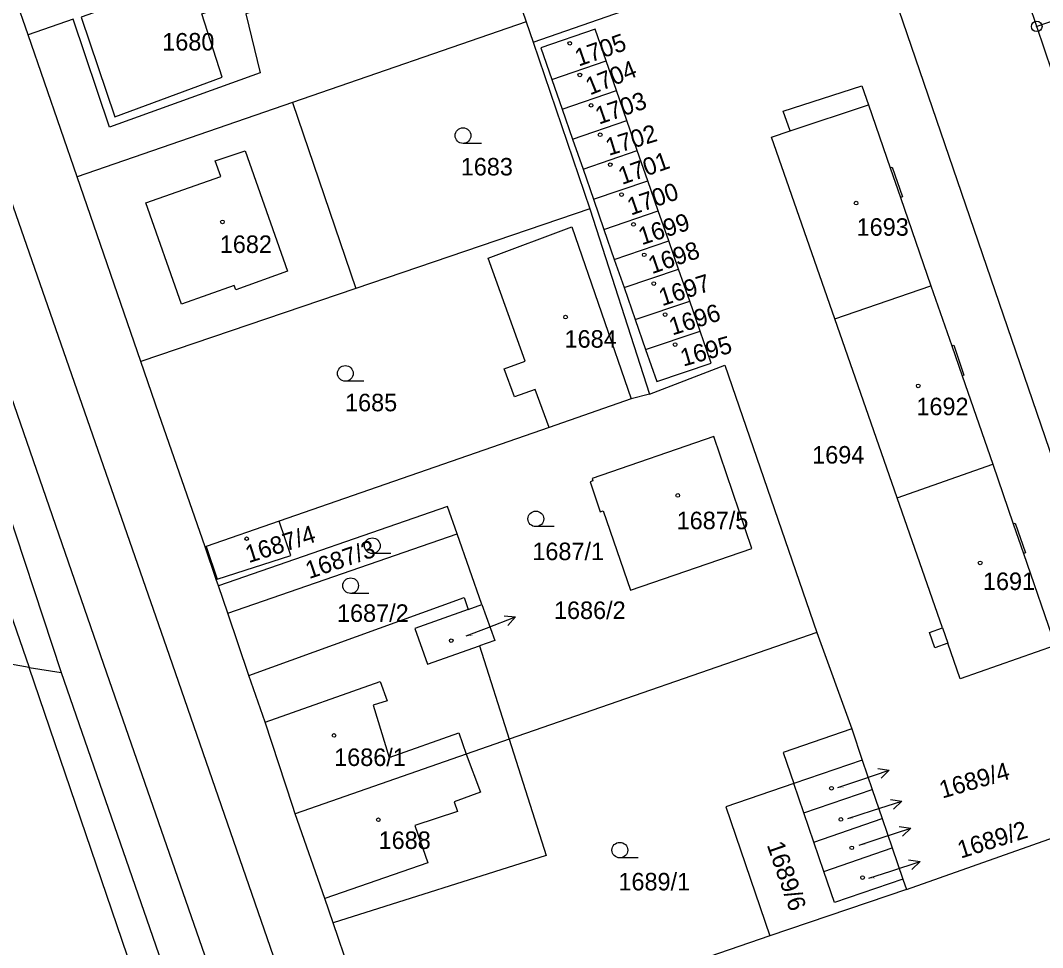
# Model space of a CAD drawing. Extents: x -737240 to -735272, y -1119606 to -1117878.
# Drawn here: x -735778.7 to -735679.6, y -1118686.4 to -1118596.4 of the extents above; entities that cross this region are included whole.
import ezdxf

# ---------------------------------------------------------------- set-up
doc = ezdxf.new("R2010")
doc.units = 0
for name, color, linetype in [('Level 1', 7, 'Continuous'), ('Level 16', 7, 'Continuous'), ('Level 18', 7, 'Continuous'), ('Level 19', 7, 'Continuous'), ('Level 25', 7, 'Continuous'), ('Level 4', 7, 'Continuous')]:
    doc.layers.add(name, color=color, linetype=linetype)

msp = doc.modelspace()

# ---------------------------------------------------------------- linework, layer by layer
at = {"layer": 'Level 1'}
for p, q in [((-735735.02, -1118580.92), (-735729.7, -1118596.59)), ((-735656.57, -1118588.82), (-735680.2, -1118597.02)), ((-735778, -1118597.83), (-735779.41, -1118593.77)), ((-735694.18, -1118593.62), (-735667.47, -1118671.8)), ((-735680.2, -1118597.02), (-735680.94, -1118594.82)), ((-735729.7, -1118596.59), (-735752.36, -1118604.41)), ((-735729.7, -1118596.59), (-735729.04, -1118598.54)), ((-735678.69, -1118601.44), (-735680.2, -1118597.02)), ((-735773.23, -1118611.61), (-735778, -1118597.83)), ((-735729.04, -1118598.54), (-735723.54, -1118614.72)), ((-735727.21, -1118602.17), (-735721.96, -1118600.35)), ((-735720.96, -1118603.23), (-735721.96, -1118600.35)), ((-735727.21, -1118602.17), (-735726.21, -1118605.04)), ((-735726.21, -1118605.04), (-735720.96, -1118603.23)), ((-735719.94, -1118606.15), (-735720.96, -1118603.23)), ((-735752.36, -1118604.41), (-735773.23, -1118611.61)), ((-735752.36, -1118604.41), (-735746.21, -1118622.44)), ((-735726.21, -1118605.04), (-735725.2, -1118607.95)), ((-735696.52, -1118604.62), (-735694.41, -1118610.73)), ((-735725.2, -1118607.95), (-735719.94, -1118606.15)), ((-735718.93, -1118609.07), (-735719.94, -1118606.15)), ((-735725.2, -1118607.95), (-735724.19, -1118610.87)), ((-735724.19, -1118610.87), (-735718.93, -1118609.07)), ((-735717.91, -1118611.99), (-735718.93, -1118609.07)), ((-735724.19, -1118610.87), (-735723.18, -1118613.79)), ((-735767.06, -1118629.53), (-735773.23, -1118611.61)), ((-735723.18, -1118613.79), (-735717.91, -1118611.99)), ((-735716.9, -1118614.91), (-735717.91, -1118611.99)), ((-735723.18, -1118613.79), (-735722.17, -1118616.71)), ((-735693.41, -1118613.63), (-735690.45, -1118622.19)), ((-735723.54, -1118614.72), (-735746.21, -1118622.44)), ((-735723.54, -1118614.72), (-735717.76, -1118632.69)), ((-735722.17, -1118616.71), (-735716.9, -1118614.91)), ((-735715.88, -1118617.83), (-735716.9, -1118614.91)), ((-735722.17, -1118616.71), (-735721.16, -1118619.62)), ((-735721.16, -1118619.62), (-735715.88, -1118617.83)), ((-735714.93, -1118620.57), (-735715.88, -1118617.83)), ((-735721.16, -1118619.62), (-735720.21, -1118622.35)), ((-735720.21, -1118622.35), (-735714.93, -1118620.57)), ((-735713.85, -1118623.68), (-735714.93, -1118620.57)), ((-735746.21, -1118622.44), (-735767.06, -1118629.53)), ((-735720.21, -1118622.35), (-735719.13, -1118625.46)), ((-735699.78, -1118625.39), (-735690.45, -1118622.19)), ((-735690.45, -1118622.19), (-735688.44, -1118628.01)), ((-735719.13, -1118625.46), (-735713.85, -1118623.68)), ((-735712.83, -1118626.6), (-735713.85, -1118623.68)), ((-735719.13, -1118625.46), (-735718.12, -1118628.37)), ((-735693.73, -1118642.75), (-735699.78, -1118625.39)), ((-735718.12, -1118628.37), (-735712.83, -1118626.6)), ((-735687.44, -1118630.91), (-735684.47, -1118639.5)), ((-735717.76, -1118632.69), (-735719.54, -1118633.15)), ((-735719.54, -1118633.15), (-735727.49, -1118635.93)), ((-735782.84, -1118635.33), (-735774.81, -1118659.69)), ((-735727.49, -1118635.93), (-735753.66, -1118645.03)), ((-735693.73, -1118642.75), (-735684.47, -1118639.5)), ((-735684.47, -1118639.5), (-735682.47, -1118645.28)), ((-735689.33, -1118655.36), (-735693.73, -1118642.75)), ((-735753.66, -1118645.03), (-735760.74, -1118647.49)), ((-735758.65, -1118653.95), (-735736.41, -1118646.25)), ((-735734, -1118653.11), (-735736.41, -1118646.25)), ((-735760.74, -1118647.49), (-735760.83, -1118647.52)), ((-735759.76, -1118650.69), (-735760.83, -1118647.52)), ((-735781.54, -1118648.71), (-735777.9, -1118659.21)), ((-735759.76, -1118650.69), (-735759.66, -1118650.66)), ((-735759.54, -1118651.3), (-735759.76, -1118650.69)), ((-735758.65, -1118653.95), (-735759.54, -1118651.3)), ((-735735.34, -1118653.59), (-735734, -1118653.11)), ((-735756.61, -1118659.99), (-735758.65, -1118653.95)), ((-735777.9, -1118659.21), (-735801.58, -1118655.05)), ((-735701.53, -1118655.82), (-735731.34, -1118666.18)), ((-735701.53, -1118655.82), (-735698.14, -1118665.18)), ((-735734.23, -1118657.1), (-735731.34, -1118666.18)), ((-735777.9, -1118659.21), (-735774.81, -1118659.69)), ((-735743.45, -1118760.49), (-735777.9, -1118659.21)), ((-735774.81, -1118659.69), (-735741.23, -1118756.51)), ((-735755.03, -1118664.51), (-735756.61, -1118659.99)), ((-735698.14, -1118665.18), (-735697.11, -1118668.21)), ((-735731.34, -1118666.18), (-735735.51, -1118667.63)), ((-735735.51, -1118667.63), (-735752.1, -1118673.42)), ((-735697.11, -1118668.21), (-735703.75, -1118670.47)), ((-735697.11, -1118668.21), (-735696.14, -1118671.05)), ((-735702.78, -1118673.31), (-735703.75, -1118670.47)), ((-735702.78, -1118673.31), (-735696.14, -1118671.05)), ((-735696.14, -1118671.05), (-735695.17, -1118673.88)), ((-735692.83, -1118680.74), (-735667.47, -1118671.8)), ((-735749.23, -1118681.63), (-735752.1, -1118673.42)), ((-735701.81, -1118676.15), (-735702.78, -1118673.31)), ((-735701.81, -1118676.15), (-735695.17, -1118673.88)), ((-735695.17, -1118673.88), (-735694.2, -1118676.72)), ((-735700.84, -1118678.99), (-735701.81, -1118676.15)), ((-735700.84, -1118678.99), (-735694.2, -1118676.72)), ((-735694.2, -1118676.72), (-735693.17, -1118679.75)), ((-735693.17, -1118679.75), (-735692.83, -1118680.74)), ((-735692.83, -1118680.74), (-735706.07, -1118685.26)), ((-735748.42, -1118683.99), (-735749.23, -1118681.63)), ((-735743.62, -1118698.08), (-735748.42, -1118683.99)), ((-735706.07, -1118685.26), (-735743.62, -1118698.08))]:
    msp.add_line(p, q, dxfattribs=at)
for points in [[(-735839.74, -1118462.4), (-735808.48, -1118550.07), (-735790.87, -1118600.56), (-735770.4, -1118659.74), (-735739.99, -1118747.31), (-735727.84, -1118786.19), (-735722.2, -1118801.44), (-735707.68, -1118844.14), (-735690.7, -1118903.63)], [(-735656.85, -1118959.82), (-735677.7, -1118899.4), (-735694.55, -1118857.78), (-735715.28, -1118798.83), (-735733.91, -1118745.34), (-735746.18, -1118710.4), (-735764.29, -1118658.06), (-735785.07, -1118598.39), (-735802.54, -1118547.91), (-735815.84, -1118509.71), (-735832.49, -1118463.16)], [(-735751.46, -1118583.95), (-735748.37, -1118592.94), (-735756.89, -1118595.79), (-735755.5, -1118601.52), (-735770.12, -1118606.81), (-735773.62, -1118596.31), (-735778, -1118597.83)], [(-735729.04, -1118598.54), (-735710.02, -1118591.93), (-735696.38, -1118587.19)], [(-735721.96, -1118600.35), (-735723.02, -1118597.29), (-735728.27, -1118599.11), (-735727.21, -1118602.17)], [(-735704.12, -1118607.14), (-735704.79, -1118605.23), (-735697.16, -1118602.78), (-735696.52, -1118604.62)], [(-735699.78, -1118625.39), (-735705.92, -1118607.77), (-735704.12, -1118607.14)], [(-735694.41, -1118610.73), (-735694.22, -1118610.67), (-735693.22, -1118613.56), (-735693.41, -1118613.63)], [(-735727.49, -1118635.93), (-735728.82, -1118632.24), (-735730.83, -1118632.97), (-735731.83, -1118630.23), (-735729.8, -1118629.5), (-735733.39, -1118619.51), (-735725.28, -1118616.47), (-735719.54, -1118633.15)], [(-735718.12, -1118628.37), (-735717.05, -1118631.46), (-735711.76, -1118629.69), (-735712.83, -1118626.6)], [(-735688.44, -1118628.01), (-735688.25, -1118627.95), (-735687.25, -1118630.85), (-735687.44, -1118630.91)], [(-735760.83, -1118647.52), (-735765.31, -1118634.61), (-735767.06, -1118629.53)], [(-735717.76, -1118632.69), (-735710.45, -1118629.87), (-735701.53, -1118655.82)], [(-735722.24, -1118644), (-735719.6, -1118651.7), (-735707.82, -1118647.66), (-735711.52, -1118636.82), (-735723.31, -1118640.87), (-735723.23, -1118641.11), (-735723.51, -1118641.2), (-735722.52, -1118644.1), (-735722.24, -1118644)], [(-735736.41, -1118646.25), (-735737.34, -1118643.61), (-735759.54, -1118651.3)], [(-735759.66, -1118650.66), (-735752.53, -1118648.36), (-735753.66, -1118645.03)], [(-735682.47, -1118645.28), (-735682.29, -1118645.21), (-735681.29, -1118648.09), (-735681.48, -1118648.16)], [(-735681.48, -1118648.16), (-735678.4, -1118657.07), (-735687.61, -1118660.31), (-735688.81, -1118656.86)], [(-735756.61, -1118659.99), (-735735.72, -1118652.41), (-735735.34, -1118653.59)], [(-735735.34, -1118653.59), (-735740.5, -1118655.43), (-735739.26, -1118658.89), (-735734.23, -1118657.1)], [(-735734, -1118653.11), (-735732.76, -1118656.58), (-735734.23, -1118657.1)], [(-735688.81, -1118656.86), (-735690.09, -1118657.3), (-735690.61, -1118655.81), (-735689.33, -1118655.36)], [(-735752.1, -1118673.42), (-735752.36, -1118672.61), (-735755.03, -1118664.51)], [(-735731.34, -1118666.18), (-735727.78, -1118677.44), (-735748.42, -1118683.99)], [(-735703.75, -1118670.47), (-735710.35, -1118672.73), (-735706.07, -1118685.26)], [(-735693.17, -1118679.75), (-735699.81, -1118682.01), (-735700.84, -1118678.99)]]:
    msp.add_lwpolyline(points, dxfattribs=at)
at = {"layer": 'Level 16'}
for points in [[(-735735.53, -1118656.15), (-735733.54, -1118655.39), (-735730.74, -1118654.314)], [(-735731.852, -1118654.206), (-735730.74, -1118654.314), (-735731.494, -1118655.14)], [(-735699.49, -1118670.86), (-735697.35, -1118670.13), (-735694.511, -1118669.161)], [(-735695.619, -1118669.011), (-735694.511, -1118669.161), (-735695.296, -1118669.957)], [(-735698.53, -1118673.88), (-735696.13, -1118673.1), (-735693.276, -1118672.176)], [(-735694.381, -1118672.008), (-735693.276, -1118672.176), (-735694.073, -1118672.96)], [(-735697.41, -1118676.44), (-735695.27, -1118675.74), (-735692.42, -1118674.803)], [(-735693.526, -1118674.641), (-735692.42, -1118674.803), (-735693.214, -1118675.591)], [(-735696.49, -1118679.66), (-735694.36, -1118678.96), (-735691.511, -1118678.022)], [(-735692.617, -1118677.86), (-735691.511, -1118678.022), (-735692.304, -1118678.809)]]:
    msp.add_lwpolyline(points, dxfattribs=at)
at = {"layer": 'Level 25'}
for p, q in [((-735734.048, -1118608.37), (-735735.83, -1118608.37)), ((-735745.458, -1118631.44), (-735747.24, -1118631.44)), ((-735726.988, -1118645.55), (-735728.77, -1118645.55)), ((-735742.838, -1118648.16), (-735744.62, -1118648.16)), ((-735744.948, -1118652.03), (-735746.73, -1118652.03)), ((-735718.838, -1118677.69), (-735720.62, -1118677.69))]:
    msp.add_line(p, q, dxfattribs=at)
for centre, major_axis, ratio in [((-735680.2, -1118597.02), (0.516, 0), 0.984808), ((-735680.2, -1118597.02), (0.0375, 0), 0.984808), ((-735725.48, -1118598.66), (0.18, 0), 0.984808), ((-735724.5, -1118601.73), (0.18, 0), 0.984808), ((-735723.41, -1118604.68), (0.18, 0), 0.984808), ((-735735.83, -1118607.614), (0.764, 0), 0.989424), ((-735722.53, -1118607.53), (0.18, 0), 0.984808), ((-735721.55, -1118610.43), (0.18, 0), 0.984808), ((-735720.45, -1118613.33), (0.18, 0), 0.984808), ((-735697.71, -1118614.16), (0.18, 0), 0.984808), ((-735759.16, -1118615.98), (0.18, 0), 0.984808), ((-735719.3, -1118616.23), (0.18, 0), 0.984808), ((-735718.26, -1118619.18), (0.18, 0), 0.984808), ((-735717.33, -1118621.97), (0.18, 0), 0.984808), ((-735716.24, -1118624.98), (0.18, 0), 0.984808), ((-735725.88, -1118625.22), (0.18, 0), 0.984808), ((-735715.26, -1118627.88), (0.18, 0), 0.984808), ((-735747.24, -1118630.684), (0.764, 0), 0.989424), ((-735691.69, -1118631.89), (0.18, 0), 0.984808), ((-735715.01, -1118642.52), (0.18, 0), 0.984808), ((-735728.77, -1118644.794), (0.764, 0), 0.989424), ((-735756.81, -1118646.72), (0.18, 0), 0.984808), ((-735744.62, -1118647.404), (0.764, 0), 0.989424), ((-735685.68, -1118649.07), (0.18, 0), 0.984808), ((-735746.73, -1118651.274), (0.764, 0), 0.989424), ((-735736.97, -1118656.61), (0.18, 0), 0.984808), ((-735748.34, -1118665.81), (0.18, 0), 0.984808), ((-735700.1, -1118670.93), (0.18, 0), 0.984808), ((-735744.04, -1118673.99), (0.18, 0), 0.984808), ((-735699.18, -1118673.95), (0.18, 0), 0.984808), ((-735720.62, -1118676.934), (0.764, 0), 0.989424), ((-735698.13, -1118676.71), (0.18, 0), 0.984808), ((-735697.08, -1118679.59), (0.18, 0), 0.984808)]:
    msp.add_ellipse(centre, major_axis=major_axis, ratio=ratio, dxfattribs=at)
at = {"layer": 'Level 4'}
for p, q in [((-735704.12, -1118607.14), (-735696.52, -1118604.62)), ((-735694.41, -1118610.73), (-735693.41, -1118613.63)), ((-735688.44, -1118628.01), (-735687.44, -1118630.91)), ((-735682.47, -1118645.28), (-735681.48, -1118648.16)), ((-735760.74, -1118647.49), (-735759.66, -1118650.66)), ((-735689.33, -1118655.36), (-735688.81, -1118656.86))]:
    msp.add_line(p, q, dxfattribs=at)
for points in [[(-735772.86, -1118596.11), (-735769.58, -1118605.78), (-735759.17, -1118601.95), (-735761.15, -1118595.81), (-735750.15, -1118592.01), (-735752.42, -1118585.21), (-735763.77, -1118589.25), (-735765.93, -1118590.02), (-735765.02, -1118593.33), (-735772.86, -1118596.11)], [(-735763.14, -1118623.98), (-735766.59, -1118614.13), (-735759.32, -1118611.57), (-735759.85, -1118610.07), (-735756.94, -1118609.08), (-735752.86, -1118620.77), (-735757.87, -1118622.58), (-735758.03, -1118622.14), (-735763.14, -1118623.98)], [(-735755.03, -1118664.51), (-735743.85, -1118660.56), (-735743.19, -1118662.46), (-735744.53, -1118662.87), (-735743, -1118667.93), (-735736.24, -1118665.54), (-735735.51, -1118667.63)], [(-735698.14, -1118665.18), (-735704.78, -1118667.45), (-735703.75, -1118670.47)], [(-735735.51, -1118667.63), (-735734.15, -1118671.31), (-735736.7, -1118672.25), (-735736.35, -1118673.18), (-735740.5, -1118674.53), (-735739.24, -1118678.15), (-735749.23, -1118681.63)]]:
    msp.add_lwpolyline(points, dxfattribs=at)

# ---------------------------------------------------------------- texts
at = {"layer": 'Level 16'}
msp.add_text('1686/2', height=1.7, dxfattribs=at).set_placement((-735727.01, -1118654.51))
for s, rotation, p in [('1689/4', 16.23573, (-735689.356, -1118671.939)), ('1689/2', 17.50617, (-735687.567, -1118677.764))]:
    msp.add_text(s, height=1.7, rotation=rotation, dxfattribs=at).set_placement(p)
at = {"layer": 'Level 18'}
for s, p in [('1683', (-735736.05, -1118611.48)), ('1685', (-735747.27, -1118634.36)), ('1694', (-735701.97, -1118639.43)), ('1687/1', (-735729.11, -1118648.8)), ('1687/2', (-735748.05, -1118654.79)), ('1689/1', (-735720.76, -1118680.84))]:
    msp.add_text(s, height=1.7, dxfattribs=at).set_placement(p)
for s, rotation, p in [('1687/3', 18.81909, (-735750.756, -1118650.647)), ('1689/6', 289.20663, (-735706.391, -1118676.418))]:
    msp.add_text(s, height=1.7, rotation=rotation, dxfattribs=at).set_placement(p)
at = {"layer": 'Level 19'}
for s, height, p in [('1680', 1.7, (-735764.995, -1118599.36)), ('1693', 1.7, (-735697.665, -1118617.33)), ('1682', 1.7, (-735759.415, -1118619)), ('1684', 1.7, (-735725.985, -1118628.19)), ('1692', 1.7, (-735691.865, -1118634.74)), ('1687/5', 1.7, (-735715.115, -1118645.8)), ('1691', 1.7, (-735685.415, -1118651.7)), ('1686/2', 0.1, (-735735.355, -1118656.15)), ('1686/1', 1.7, (-735748.325, -1118668.77)), ('1689/5', 0.1, (-735699.315, -1118670.86)), ('1689/4', 0.1, (-735698.355, -1118673.88)), ('1688', 1.7, (-735744.015, -1118676.82)), ('1689/3', 0.1, (-735697.235, -1118676.44)), ('1689/2', 0.1, (-735696.315, -1118679.66))]:
    msp.add_text(s, height=height, dxfattribs=at).set_placement(p)
for s, rotation, p in [('1705', 19.15812, (-735724.623, -1118600.923)), ('1704', 22.03839, (-735723.52, -1118603.723)), ('1703', 19.01079, (-735722.651, -1118606.558)), ('1702', 17.05518, (-735721.698, -1118609.587)), ('1701', 19.36881, (-735720.415, -1118612.405)), ('1700', 19.01637, (-735719.551, -1118615.378)), ('1699', 17.92791, (-735718.498, -1118618.256)), ('1698', 18.9486, (-735717.51, -1118621.06)), ('1697', 17.84601, (-735716.517, -1118624.169)), ('1696', 17.43354, (-735715.533, -1118627.013)), ('1695', 16.10514, (-735714.468, -1118630.031)), ('1687/4', 17.65017, (-735756.615, -1118649.098))]:
    msp.add_text(s, height=1.7, rotation=rotation, dxfattribs=at).set_placement(p)

doc.saveas('drawing.dxf')
